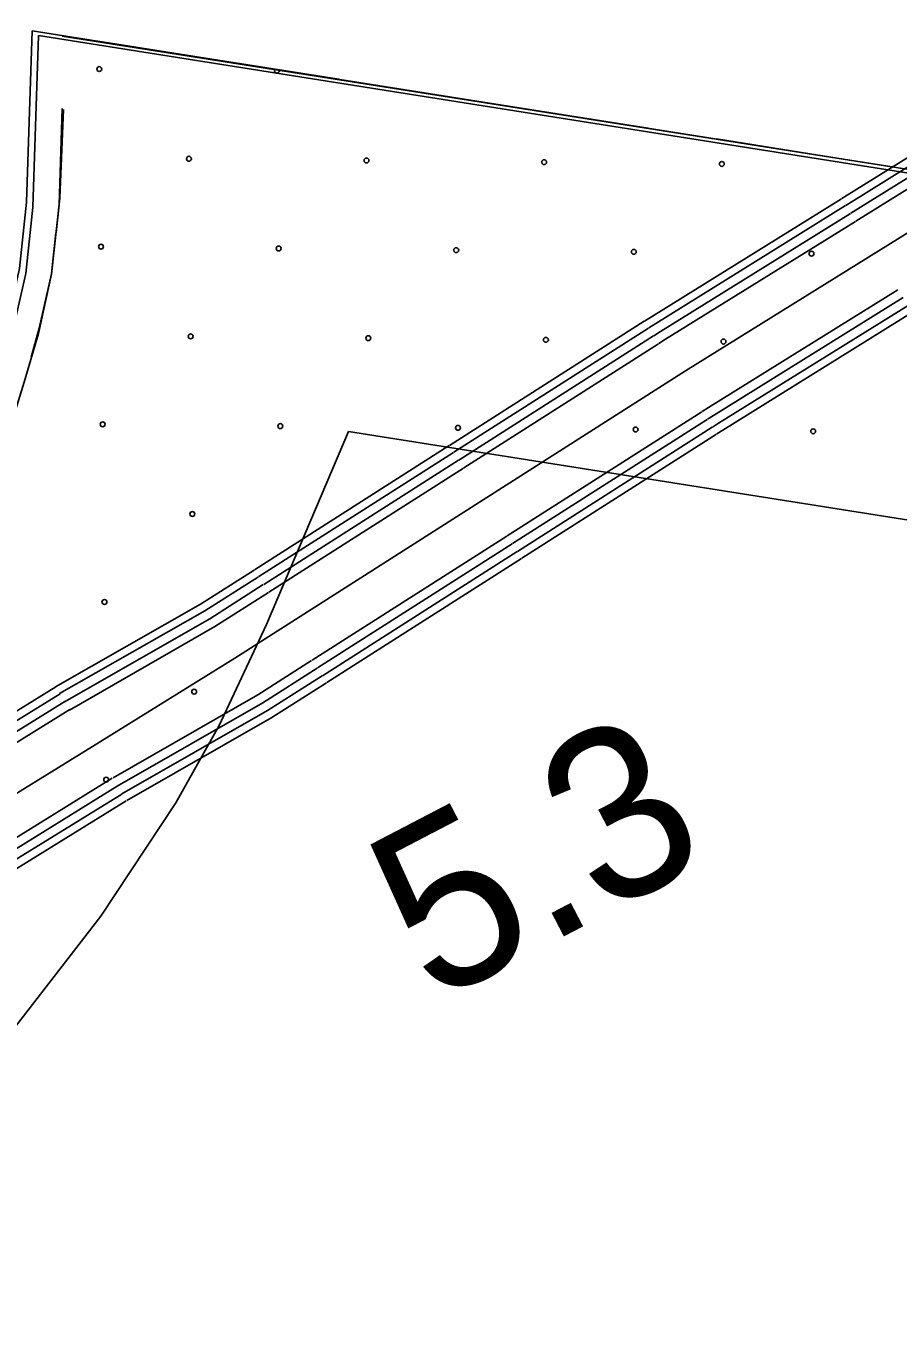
# Model space of a CAD drawing. Extents: x 1551132 to 1791609, y 378168 to 563823.
# Drawn here: x 1654382 to 1656270, y 473061 to 475871 of the extents above; entities that cross this region are included whole.
import ezdxf

# ---------------------------------------------------------------- set-up
doc = ezdxf.new("R2010")
doc.units = 0
for name, color, linetype in [('DESIGN - EROSION CONTROL - Devices', 7, 'Continuous'), ('DESIGN - SCRATCH - User 1', 7, 'Continuous'), ('DESIGN - TRAFFIC CONTROL PERMANENT - Pavement Marking Text', 7, 'Continuous'), ('DESIGN - TRAFFIC CONTROL PERMANENT - Signalization', 7, 'Continuous'), ('SURVEY - CENTERLINE - Preliminary Text', 7, 'Continuous'), ('SURVEY - VEGETATION - Features with Text', 7, 'Continuous')]:
    doc.layers.add(name, color=color, linetype=linetype)

msp = doc.modelspace()

# ---------------------------------------------------------------- linework, layer by layer
at = {"layer": 'DESIGN - EROSION CONTROL - Devices'}
for centre in [(1654540.354, 475777.3), (1654540.354, 475777.3), (1654734.497, 475583.157), (1654734.497, 475583.157), (1655119.05, 475579.423), (1655119.05, 475579.423), (1655503.603, 475575.69), (1655503.603, 475575.69), (1655888.156, 475571.956), (1655888.156, 475571.956), (1654544.088, 475392.747), (1654544.088, 475392.747), (1654928.641, 475389.014), (1654928.641, 475389.014), (1655313.194, 475385.28), (1655313.194, 475385.28), (1655697.746, 475381.547), (1655697.746, 475381.547), (1656082.299, 475377.813), (1656082.299, 475377.813), (1654738.231, 475198.604), (1654738.231, 475198.604), (1655122.784, 475194.87), (1655122.784, 475194.87), (1655507.337, 475191.137), (1655507.337, 475191.137), (1655891.89, 475187.403), (1655891.89, 475187.403), (1654547.821, 475008.194), (1654547.821, 475008.194), (1654932.374, 475004.461), (1654932.374, 475004.461), (1655316.927, 475000.727), (1655316.927, 475000.727), (1655701.48, 474996.994), (1655701.48, 474996.994), (1656086.033, 474993.26), (1656086.033, 474993.26), (1654741.964, 474814.051), (1654741.964, 474814.051), (1654551.555, 474623.641), (1654551.555, 474623.641), (1654745.698, 474429.498), (1654745.698, 474429.498), (1654555.288, 474239.088), (1654555.288, 474239.088)]:
    msp.add_circle(centre, 5.28, dxfattribs=at)
msp.add_arc((1654924.907, 475773.567), 5.28, 153.176141, 8.954307, dxfattribs=at)
at = {"layer": 'DESIGN - SCRATCH - User 1'}
for points in [[(1658422.339, 477359.599), (1657484.095, 477399.774), (1657433.362, 476786.625), (1657451.978, 475859.584), (1657293.765, 475822.35), (1657166.818, 476378.606), (1657079.22, 476407.657), (1656997.572, 476432.632), (1656947.823, 476451.233), (1656916.107, 476473.625), (1656866.492, 476504.234), (1656834.868, 476534.626), (1656811.452, 476584.944), (1656552.641, 476670.046), (1656431.377, 476018.904), (1656334.204, 475553.642), (1654459.956, 475848.307)], [(1655080.208, 474992.602), (1656922.356, 474701.295), (1657034.421, 475237.859), (1657082.478, 475167.016), (1658098.879, 475724.214), (1658172.478, 476619.588), (1658390.256, 476610.263)], [(1654463.056, 475690.053), (1654455.298, 475497.665), (1654436.69, 475333.211), (1654408.766, 475205.216), (1654377.75, 475099.713), (1654343.625, 474989.552), (1654276.927, 474839.839), (1654191.612, 474659.86), (1654126.472, 474543.498), (1654002.383, 474357.318), (1653841.078, 474144.379), (1653678.216, 473947.732), (1653336.165, 473981.808)], [(1653709.864, 472908.964), (1654358.983, 473704.943), (1654543.795, 473943.741), (1654706.183, 474188.581), (1654800.156, 474356.552), (1654902.295, 474574.799), (1655080.208, 474992.602)]]:
    msp.add_lwpolyline(points, dxfattribs=at)
at = {"layer": 'DESIGN - TRAFFIC CONTROL PERMANENT - Pavement Marking Text'}
for points in [[(1658629.993, 477350.707), (1657484.095, 477399.774), (1657384.48, 476187.893), (1657320.131, 476152.617), (1657166.818, 476378.606), (1657079.22, 476407.657), (1656997.572, 476432.632), (1656947.823, 476451.233), (1656916.107, 476473.625), (1656866.492, 476504.234), (1656834.868, 476534.626), (1656811.452, 476584.944), (1656552.641, 476670.046), (1656431.377, 476018.904), (1656334.204, 475553.642), (1654394.875, 475860.316)], [(1658629.993, 477350.707), (1657484.095, 477399.774), (1657384.48, 476187.893), (1657320.131, 476152.617), (1657166.818, 476378.606), (1657079.22, 476407.657), (1656997.572, 476432.632), (1656947.823, 476451.233), (1656916.107, 476473.625), (1656866.492, 476504.234), (1656834.868, 476534.626), (1656811.452, 476584.944), (1656552.641, 476670.046), (1656431.377, 476018.904), (1656334.204, 475553.642), (1654394.875, 475860.316)], [(1658629.993, 477350.707), (1657484.095, 477399.774), (1657384.48, 476187.893), (1657320.131, 476152.617), (1657166.818, 476378.606), (1657079.22, 476407.657), (1656997.572, 476432.632), (1656947.823, 476451.233), (1656916.107, 476473.625), (1656866.492, 476504.234), (1656834.868, 476534.626), (1656811.452, 476584.944), (1656552.641, 476670.046), (1656431.377, 476018.904), (1656334.204, 475553.642), (1654394.875, 475860.316)], [(1658629.993, 477350.707), (1657484.095, 477399.774), (1657384.48, 476187.893), (1657320.131, 476152.617), (1657166.818, 476378.606), (1657079.22, 476407.657), (1656997.572, 476432.632), (1656947.823, 476451.233), (1656916.107, 476473.625), (1656866.492, 476504.234), (1656834.868, 476534.626), (1656811.452, 476584.944), (1656552.641, 476670.046), (1656431.377, 476018.904), (1656334.204, 475553.642), (1654394.875, 475860.316)], [(1658629.993, 477350.707), (1657484.095, 477399.774), (1657384.48, 476187.893), (1657320.131, 476152.617), (1657166.818, 476378.606), (1657079.22, 476407.657), (1656997.572, 476432.632), (1656947.823, 476451.233), (1656916.107, 476473.625), (1656866.492, 476504.234), (1656834.868, 476534.626), (1656811.452, 476584.944), (1656552.641, 476670.046), (1656431.377, 476018.904), (1656334.204, 475553.642), (1654394.875, 475860.316)], [(1658643.684, 477340.448), (1657497.786, 477389.516), (1657398.171, 476177.634), (1657333.822, 476142.358), (1657180.509, 476368.347), (1657092.912, 476397.398), (1657011.263, 476422.374), (1656961.515, 476440.974), (1656929.799, 476463.366), (1656880.183, 476493.975), (1656848.559, 476524.368), (1656825.143, 476574.686), (1656566.332, 476659.788), (1656445.068, 476008.646), (1656347.895, 475543.384), (1654408.566, 475850.057)], [(1653381.189, 473692.184), (1653463.179, 473793.195), (1653771.738, 474171.563), (1653933.935, 474381.136), (1654065.515, 474579.524), (1654132.389, 474699.061), (1654217.437, 474880.79), (1654284.427, 475038.103), (1654320.143, 475152.181), (1654342.417, 475233.758), (1654367.833, 475345.369), (1654382.958, 475488.831), (1654394.875, 475860.316)], [(1653381.189, 473692.184), (1653463.179, 473793.195), (1653771.738, 474171.563), (1653933.935, 474381.136), (1654065.515, 474579.524), (1654132.389, 474699.061), (1654217.437, 474880.79), (1654284.427, 475038.103), (1654320.143, 475152.181), (1654342.417, 475233.758), (1654367.833, 475345.369), (1654382.958, 475488.831), (1654394.875, 475860.316)], [(1653381.189, 473692.184), (1653463.179, 473793.195), (1653771.738, 474171.563), (1653933.935, 474381.136), (1654065.515, 474579.524), (1654132.389, 474699.061), (1654217.437, 474880.79), (1654284.427, 475038.103), (1654320.143, 475152.181), (1654342.417, 475233.758), (1654367.833, 475345.369), (1654382.958, 475488.831), (1654394.875, 475860.316)], [(1653381.189, 473692.184), (1653463.179, 473793.195), (1653771.738, 474171.563), (1653933.935, 474381.136), (1654065.515, 474579.524), (1654132.389, 474699.061), (1654217.437, 474880.79), (1654284.427, 475038.103), (1654320.143, 475152.181), (1654342.417, 475233.758), (1654367.833, 475345.369), (1654382.958, 475488.831), (1654394.875, 475860.316)], [(1653381.189, 473692.184), (1653463.179, 473793.195), (1653771.738, 474171.563), (1653933.935, 474381.136), (1654065.515, 474579.524), (1654132.389, 474699.061), (1654217.437, 474880.79), (1654284.427, 475038.103), (1654320.143, 475152.181), (1654342.417, 475233.758), (1654367.833, 475345.369), (1654382.958, 475488.831), (1654394.875, 475860.316)], [(1653394.88, 473681.925), (1653476.87, 473782.936), (1653785.43, 474161.305), (1653947.626, 474370.877), (1654079.206, 474569.266), (1654146.08, 474688.802), (1654231.128, 474870.532), (1654298.118, 475027.844), (1654333.834, 475141.922), (1654356.109, 475223.499), (1654381.525, 475335.111), (1654396.649, 475478.573), (1654408.566, 475850.057)]]:
    msp.add_lwpolyline(points, dxfattribs=at)
at = {"layer": 'SURVEY - CENTERLINE - Preliminary Text'}
for points in [[(1654525.904, 474311.017), (1654833.547, 474501.931), (1655809.566, 475123.981), (1656554.024, 475586.385), (1657094.628, 476046.956), (1657404.354, 476409.907), (1657739.297, 476780.883), (1657871.618, 476904.795), (1657988.282, 476994.097), (1658091.222, 477054.057), (1658181.311, 477085.033), (1658231.568, 477096.65), (1658288.3, 477107.567), (1658315.425, 477109.509)], [(1656147.692, 475497.082), (1656472.101, 475698.588), (1656546.174, 475761.689)], [(1656156.925, 475482.215), (1656482.451, 475684.412), (1656557.515, 475748.364)], [(1656167.474, 475465.223), (1656494.275, 475668.212), (1656570.49, 475733.139)], [(1656178.174, 475447.989), (1656506.275, 475651.787), (1656583.64, 475717.697)], [(1655720.943, 475231.775), (1655735.793, 475241.242), (1656146.933, 475496.616)], [(1655730.351, 475217.017), (1655745.109, 475226.433), (1656156.166, 475481.749)], [(1655741.093, 475200.149), (1655755.767, 475209.5), (1656166.716, 475464.757)], [(1655751.992, 475183.049), (1655766.567, 475192.333), (1656177.416, 475447.523)], [(1655845.74, 475035.937), (1655859.456, 475044.679), (1656269.447, 475299.344)], [(1655857.39, 475019.32), (1655870.248, 475027.512), (1656280.922, 475282.585)], [(1655868.131, 475002.444), (1655880.898, 475010.578), (1656291.471, 475265.601)], [(1655877.539, 474987.686), (1655890.214, 474995.769), (1656300.705, 475250.734)], [(1655298.545, 474962.568), (1655720.185, 475231.3)], [(1655307.953, 474947.809), (1655729.593, 475216.542)], [(1655318.702, 474930.942), (1655740.343, 475199.674)], [(1655329.602, 474913.842), (1655751.242, 475182.574)], [(1655423.35, 474766.738), (1655844.99, 475035.47)], [(1655435.016, 474750.121), (1655856.657, 475018.845)], [(1655445.766, 474733.254), (1655867.406, 475001.978)], [(1655455.166, 474718.495), (1655876.806, 474987.219)], [(1654876.154, 474693.361), (1655297.803, 474962.093)], [(1654885.554, 474678.602), (1655307.203, 474947.334)], [(1654896.304, 474661.735), (1655317.952, 474930.467)], [(1654907.204, 474644.635), (1655328.852, 474913.367)], [(1655000.951, 474497.531), (1655422.6, 474766.263)], [(1655012.618, 474480.914), (1655434.266, 474749.638)], [(1655023.368, 474464.047), (1655445.016, 474732.771)], [(1655032.767, 474449.288), (1655454.416, 474718.012)], [(1654445.706, 474439.929), (1654759.799, 474619.209), (1654875.396, 474692.886)], [(1654454.514, 474425.245), (1654769.115, 474604.392), (1654884.804, 474678.127)], [(1654464.797, 474407.62), (1654779.757, 474587.458), (1654895.554, 474661.26)], [(1654475.805, 474389.269), (1654790.556, 474570.291), (1654906.454, 474644.16)], [(1654570.495, 474243.157), (1654883.421, 474422.62), (1655000.201, 474497.056)], [(1654579.303, 474224.799), (1654894.221, 474405.453), (1655011.868, 474480.439)], [(1654589.578, 474208.648), (1654904.87, 474388.52), (1655022.618, 474463.572)], [(1654184.204, 474278.066), (1654446.339, 474439.904)], [(1654599.852, 474193.964), (1654914.187, 474373.711), (1655032.026, 474448.813)], [(1654193.395, 474263.174), (1654455.531, 474425.012)], [(1654203.903, 474246.157), (1654466.039, 474407.995)], [(1654215.328, 474229.373), (1654476.689, 474390.736)], [(1652398.971, 473796.32), (1652870.434, 473706.509), (1653066.28, 473676.933), (1653222.226, 473661.691), (1653326.29, 473662.883), (1653412.455, 473676.225), (1653520.786, 473707.418), (1653623.267, 473756.686), (1653766.105, 473843.68), (1654015.566, 473995.934), (1654525.904, 474311.017)], [(1654306.959, 474080.945), (1654568.32, 474242.307)], [(1654317.617, 474063.686), (1654578.978, 474225.049)], [(1654328.125, 474046.66), (1654589.486, 474208.023)], [(1654337.317, 474031.777), (1654598.677, 474193.139)]]:
    msp.add_lwpolyline(points, dxfattribs=at)
at = {"layer": 'SURVEY - VEGETATION - Features with Text'}
for points in [[(1654798.04, 475796.564), (1654537.288, 475837.799)], [(1655058.792, 475755.33), (1654798.04, 475796.564)], [(1655467.699, 475690.662), (1655206.947, 475731.896)], [(1654446.957, 475422.93), (1654453.39, 475483.998), (1654460.048, 475691.645)], [(1655728.452, 475649.428), (1655467.699, 475690.662)], [(1656137.367, 475584.768), (1655876.615, 475626.002)], [(1656347.437, 475616.986), (1656334.204, 475553.642), (1656137.367, 475584.768)], [(1654393.174, 475153.456), (1654410.457, 475216.733), (1654437.132, 475333.869), (1654446.523, 475422.988)]]:
    msp.add_lwpolyline(points, dxfattribs=at)

# ---------------------------------------------------------------- texts
at = {"layer": 'DESIGN - TRAFFIC CONTROL PERMANENT - Signalization'}
msp.add_text('5.3', height=369.9954, rotation=27.520892, dxfattribs=at).set_placement((1655262.053, 473751.662))

doc.saveas('drawing.dxf')
